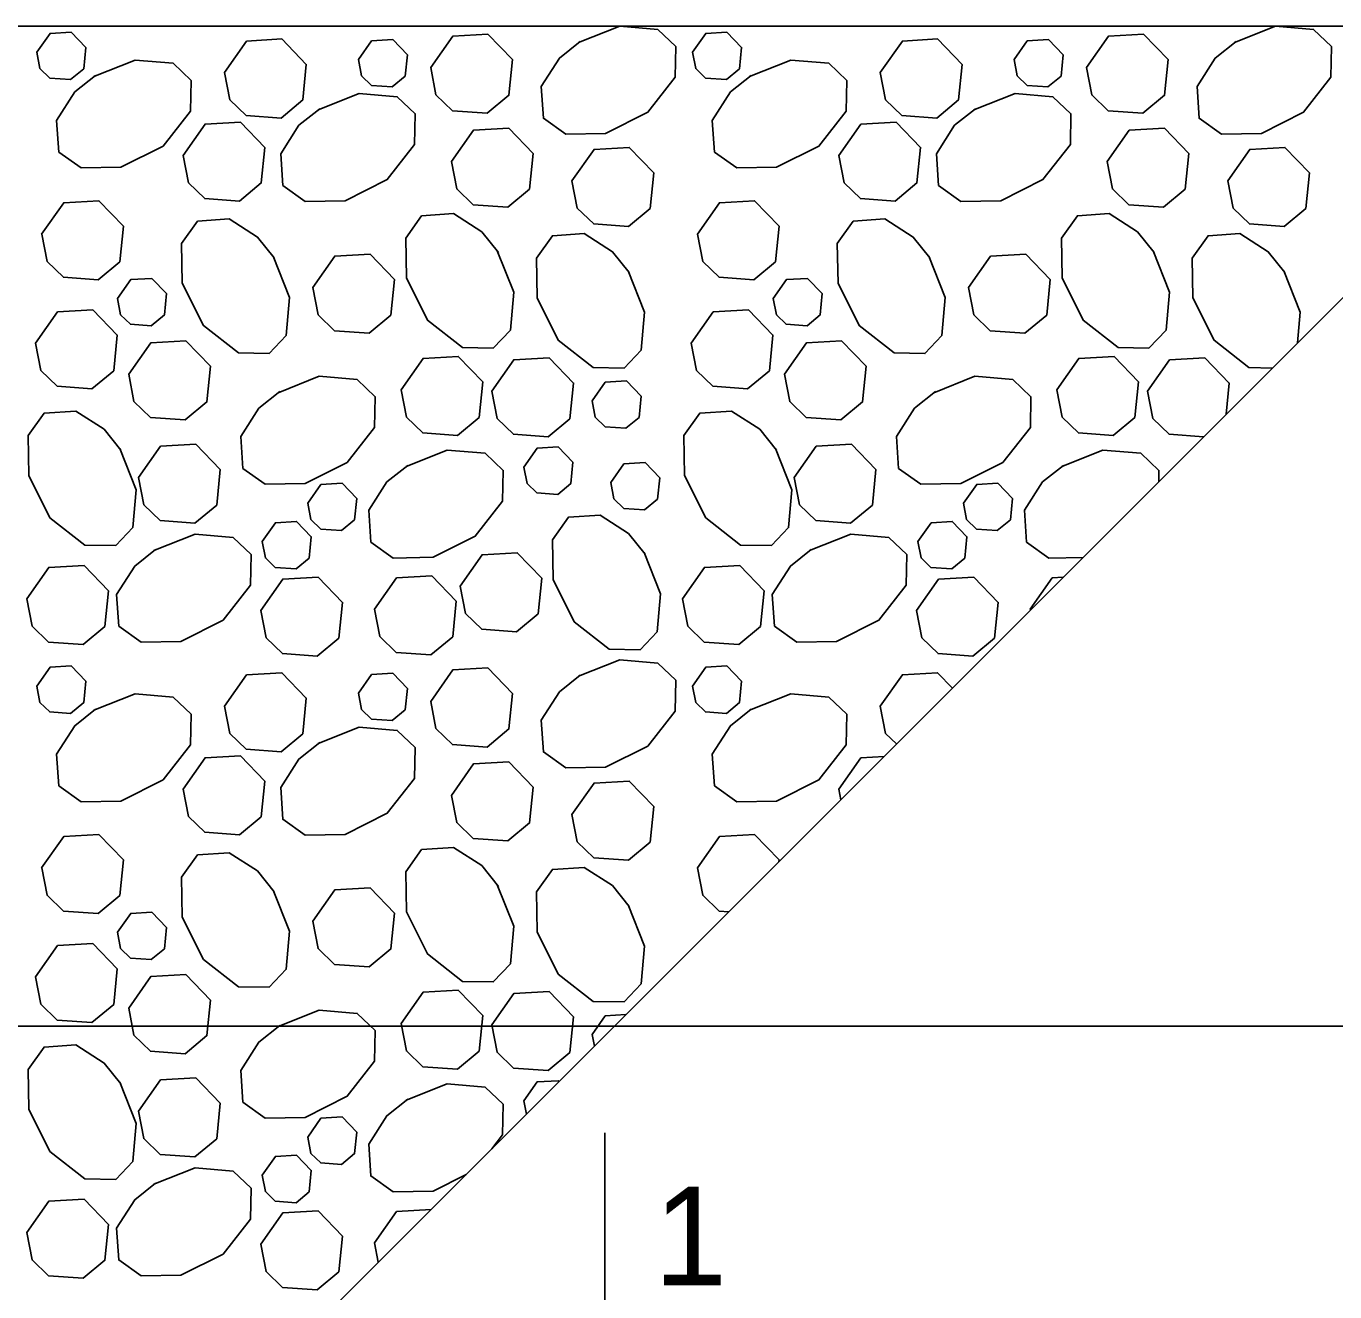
# Model space of a CAD drawing. Extents: x 636530 to 644067, y 294168 to 299122.
# Drawn here: x 639712.73 to 639752.62, y 297595.3 to 297633.88 of the extents above; entities that cross this region are included whole.
import ezdxf

# ---------------------------------------------------------------- set-up
doc = ezdxf.new("R2010")
doc.units = 0
doc.layers.add('1', color=7, linetype='Continuous')

msp = doc.modelspace()

# ---------------------------------------------------------------- linework, layer by layer
at = {"layer": '1'}
for p, q in [((639695.872, 297633.876), (639787.87, 297633.876)), ((639707.796, 297580.536), (639758.594, 297631.334)), ((639695.872, 297603.396), (639789.513, 297603.396)), ((639730.368, 297600.147), (639730.368, 297593.562))]:
    msp.add_line(p, q, dxfattribs=at)
for points in [[(639713.052, 297633.081), (639713.456, 297633.655), (639714.1, 297633.692), (639714.547, 297633.228), (639714.483, 297632.577), (639714.085, 297632.246), (639713.449, 297632.292), (639713.15, 297632.583), (639713.053, 297633.081)], [(639725.06, 297632.613), (639725.732, 297633.569), (639726.805, 297633.63), (639727.551, 297632.857), (639727.443, 297631.773), (639726.78, 297631.221), (639725.721, 297631.298), (639725.222, 297631.781), (639725.06, 297632.613)], [(639729.571, 297633.377), (639730.829, 297633.876), (639731.984, 297633.776), (639732.533, 297633.254), (639732.516, 297632.317), (639731.682, 297631.251), (639730.394, 297630.607), (639729.18, 297630.586), (639728.497, 297631.072), (639728.432, 297632.038), (639728.987, 297632.903), (639729.622, 297633.41)], [(639733.041, 297633.081), (639733.444, 297633.655), (639734.088, 297633.692), (639734.536, 297633.228), (639734.471, 297632.577), (639734.073, 297632.246), (639733.437, 297632.292), (639733.138, 297632.583), (639733.041, 297633.081)], [(639745.048, 297632.613), (639745.72, 297633.569), (639746.794, 297633.63), (639747.54, 297632.857), (639747.432, 297631.773), (639746.769, 297631.221), (639745.709, 297631.298), (639745.21, 297631.781), (639745.049, 297632.613)], [(639749.559, 297633.377), (639750.817, 297633.876), (639751.972, 297633.776), (639752.521, 297633.254), (639752.504, 297632.317), (639751.671, 297631.251), (639750.383, 297630.607), (639749.169, 297630.586), (639748.486, 297631.072), (639748.421, 297632.038), (639748.975, 297632.903), (639749.61, 297633.41)], [(639718.777, 297632.467), (639719.45, 297633.424), (639720.523, 297633.485), (639721.269, 297632.711), (639721.161, 297631.627), (639720.498, 297631.076), (639719.438, 297631.153), (639718.94, 297631.636), (639718.778, 297632.467)], [(639722.856, 297632.861), (639723.26, 297633.434), (639723.904, 297633.471), (639724.352, 297633.007), (639724.287, 297632.357), (639723.889, 297632.026), (639723.253, 297632.072), (639722.954, 297632.362), (639722.857, 297632.86)], [(639738.766, 297632.467), (639739.438, 297633.424), (639740.511, 297633.485), (639741.258, 297632.711), (639741.15, 297631.627), (639740.487, 297631.076), (639739.427, 297631.153), (639738.928, 297631.636), (639738.766, 297632.467)], [(639742.845, 297632.861), (639743.248, 297633.434), (639743.892, 297633.471), (639744.34, 297633.007), (639744.275, 297632.357), (639743.878, 297632.026), (639743.241, 297632.072), (639742.942, 297632.362), (639742.845, 297632.86)], [(639714.794, 297632.345), (639716.052, 297632.843), (639717.207, 297632.744), (639717.756, 297632.222), (639717.739, 297631.284), (639716.905, 297630.219), (639715.618, 297629.575), (639714.404, 297629.554), (639713.721, 297630.039), (639713.656, 297631.006), (639714.21, 297631.871), (639714.845, 297632.377)], [(639734.783, 297632.345), (639736.04, 297632.843), (639737.196, 297632.744), (639737.745, 297632.222), (639737.727, 297631.284), (639736.894, 297630.219), (639735.606, 297629.575), (639734.392, 297629.554), (639733.709, 297630.039), (639733.644, 297631.006), (639734.199, 297631.871), (639734.834, 297632.377)], [(639721.627, 297631.328), (639722.884, 297631.827), (639724.04, 297631.727), (639724.589, 297631.205), (639724.571, 297630.267), (639723.738, 297629.202), (639722.45, 297628.558), (639721.236, 297628.537), (639720.553, 297629.022), (639720.488, 297629.989), (639721.043, 297630.854), (639721.678, 297631.36)], [(639741.615, 297631.328), (639742.873, 297631.827), (639744.028, 297631.727), (639744.577, 297631.205), (639744.56, 297630.267), (639743.726, 297629.202), (639742.438, 297628.558), (639741.225, 297628.537), (639740.541, 297629.022), (639740.477, 297629.989), (639741.031, 297630.854), (639741.666, 297631.36)], [(639717.512, 297629.937), (639718.185, 297630.894), (639719.258, 297630.955), (639720.004, 297630.181), (639719.896, 297629.097), (639719.233, 297628.546), (639718.173, 297628.623), (639717.675, 297629.106), (639717.513, 297629.937)], [(639737.501, 297629.937), (639738.173, 297630.894), (639739.246, 297630.955), (639739.993, 297630.181), (639739.885, 297629.097), (639739.222, 297628.546), (639738.162, 297628.623), (639737.663, 297629.106), (639737.501, 297629.937)], [(639725.692, 297629.75), (639726.364, 297630.706), (639727.438, 297630.767), (639728.184, 297629.994), (639728.076, 297628.91), (639727.413, 297628.358), (639726.353, 297628.435), (639725.855, 297628.918), (639725.693, 297629.75)], [(639745.681, 297629.75), (639746.353, 297630.706), (639747.426, 297630.767), (639748.172, 297629.994), (639748.064, 297628.91), (639747.401, 297628.358), (639746.342, 297628.435), (639745.843, 297628.918), (639745.681, 297629.75)], [(639729.368, 297629.164), (639730.04, 297630.12), (639731.113, 297630.182), (639731.859, 297629.408), (639731.751, 297628.324), (639731.088, 297627.772), (639730.029, 297627.849), (639729.53, 297628.333), (639729.368, 297629.164)], [(639749.356, 297629.164), (639750.028, 297630.12), (639751.102, 297630.182), (639751.848, 297629.408), (639751.74, 297628.324), (639751.077, 297627.772), (639750.017, 297627.849), (639749.519, 297628.333), (639749.357, 297629.164)], [(639713.201, 297627.538), (639713.874, 297628.494), (639714.947, 297628.555), (639715.693, 297627.782), (639715.585, 297626.698), (639714.922, 297626.146), (639713.862, 297626.223), (639713.364, 297626.707), (639713.202, 297627.538)], [(639733.19, 297627.538), (639733.862, 297628.494), (639734.935, 297628.555), (639735.682, 297627.782), (639735.574, 297626.698), (639734.911, 297626.146), (639733.851, 297626.223), (639733.352, 297626.707), (639733.19, 297627.538)], [(639727.091, 297627.025), (639727.59, 297625.768), (639727.49, 297624.612), (639726.968, 297624.063), (639726.03, 297624.081), (639724.965, 297624.914), (639724.321, 297626.202), (639724.3, 297627.416), (639724.785, 297628.099), (639725.752, 297628.164), (639726.617, 297627.61), (639727.123, 297626.975)], [(639747.08, 297627.025), (639747.578, 297625.768), (639747.478, 297624.612), (639746.956, 297624.063), (639746.019, 297624.081), (639744.954, 297624.914), (639744.31, 297626.202), (639744.288, 297627.416), (639744.774, 297628.099), (639745.741, 297628.164), (639746.605, 297627.61), (639747.112, 297626.975)], [(639720.258, 297626.863), (639720.757, 297625.605), (639720.657, 297624.45), (639720.135, 297623.9), (639719.198, 297623.918), (639718.133, 297624.751), (639717.489, 297626.039), (639717.467, 297627.253), (639717.953, 297627.936), (639718.92, 297628.001), (639719.784, 297627.447), (639720.291, 297626.812)], [(639740.247, 297626.863), (639740.746, 297625.605), (639740.646, 297624.45), (639740.124, 297623.9), (639739.186, 297623.918), (639738.121, 297624.751), (639737.477, 297626.039), (639737.456, 297627.253), (639737.941, 297627.936), (639738.908, 297628.001), (639739.773, 297627.447), (639740.279, 297626.812)], [(639731.077, 297626.415), (639731.575, 297625.158), (639731.476, 297624.002), (639730.954, 297623.453), (639730.016, 297623.471), (639728.951, 297624.304), (639728.307, 297625.592), (639728.286, 297626.806), (639728.771, 297627.489), (639729.738, 297627.554), (639730.603, 297627), (639731.109, 297626.365)], [(639750.718, 297623.457), (639750.005, 297623.471), (639748.939, 297624.304), (639748.296, 297625.592), (639748.274, 297626.806), (639748.76, 297627.489), (639749.726, 297627.554), (639750.591, 297627), (639751.098, 297626.365)], [(639721.466, 297625.911), (639722.138, 297626.868), (639723.212, 297626.929), (639723.958, 297626.155), (639723.85, 297625.071), (639723.187, 297624.52), (639722.127, 297624.596), (639721.629, 297625.08), (639721.467, 297625.911)], [(639741.455, 297625.911), (639742.127, 297626.868), (639743.2, 297626.929), (639743.947, 297626.155), (639743.839, 297625.071), (639743.176, 297624.52), (639742.116, 297624.596), (639741.617, 297625.08), (639741.455, 297625.911)], [(639715.511, 297625.578), (639715.915, 297626.152), (639716.559, 297626.189), (639717.006, 297625.725), (639716.942, 297625.074), (639716.544, 297624.743), (639715.908, 297624.79), (639715.609, 297625.08), (639715.512, 297625.578)], [(639735.5, 297625.578), (639735.903, 297626.152), (639736.547, 297626.189), (639736.995, 297625.725), (639736.93, 297625.074), (639736.532, 297624.743), (639735.896, 297624.79), (639735.597, 297625.08), (639735.5, 297625.578)], [(639751.065, 297626.415), (639751.564, 297625.158), (639751.483, 297624.223)], [(639713.013, 297624.217), (639713.685, 297625.173), (639714.759, 297625.235), (639715.505, 297624.461), (639715.397, 297623.377), (639714.734, 297622.825), (639713.674, 297622.902), (639713.175, 297623.386), (639713.014, 297624.217)], [(639733.002, 297624.217), (639733.674, 297625.173), (639734.747, 297625.235), (639735.493, 297624.461), (639735.385, 297623.377), (639734.722, 297622.825), (639733.662, 297622.902), (639733.164, 297623.386), (639733.002, 297624.217)], [(639715.854, 297623.268), (639716.526, 297624.224), (639717.599, 297624.285), (639718.346, 297623.512), (639718.238, 297622.427), (639717.575, 297621.876), (639716.515, 297621.953), (639716.016, 297622.436), (639715.854, 297623.267)], [(639735.842, 297623.268), (639736.515, 297624.224), (639737.588, 297624.285), (639738.334, 297623.512), (639738.226, 297622.427), (639737.563, 297621.876), (639736.503, 297621.953), (639736.005, 297622.436), (639735.843, 297623.267)], [(639724.157, 297622.794), (639724.829, 297623.75), (639725.902, 297623.811), (639726.648, 297623.038), (639726.54, 297621.954), (639725.877, 297621.402), (639724.818, 297621.479), (639724.319, 297621.962), (639724.157, 297622.793)], [(639726.922, 297622.753), (639727.594, 297623.709), (639728.668, 297623.771), (639729.414, 297622.997), (639729.306, 297621.913), (639728.643, 297621.361), (639727.583, 297621.438), (639727.085, 297621.922), (639726.923, 297622.753)], [(639744.145, 297622.794), (639744.817, 297623.75), (639745.891, 297623.811), (639746.637, 297623.038), (639746.529, 297621.954), (639745.866, 297621.402), (639744.806, 297621.479), (639744.308, 297621.962), (639744.146, 297622.793)], [(639746.911, 297622.753), (639747.583, 297623.709), (639748.656, 297623.771), (639749.403, 297622.997), (639749.308, 297622.048)], [(639720.407, 297622.706), (639721.664, 297623.205), (639722.82, 297623.105), (639723.369, 297622.583), (639723.351, 297621.645), (639722.518, 297620.58), (639721.23, 297619.936), (639720.016, 297619.915), (639719.333, 297620.4), (639719.268, 297621.367), (639719.823, 297622.232), (639720.457, 297622.738)], [(639729.981, 297622.458), (639730.384, 297623.031), (639731.029, 297623.068), (639731.476, 297622.604), (639731.411, 297621.954), (639731.014, 297621.623), (639730.378, 297621.669), (639730.078, 297621.959), (639729.981, 297622.457)], [(639740.395, 297622.706), (639741.653, 297623.205), (639742.808, 297623.105), (639743.357, 297622.583), (639743.34, 297621.645), (639742.506, 297620.58), (639741.218, 297619.936), (639740.005, 297619.915), (639739.321, 297620.4), (639739.257, 297621.367), (639739.811, 297622.232), (639740.446, 297622.738)], [(639748.622, 297621.362), (639747.572, 297621.438), (639747.073, 297621.922), (639746.911, 297622.753)], [(639715.581, 297621.006), (639716.08, 297619.749), (639715.98, 297618.593), (639715.458, 297618.044), (639714.521, 297618.062), (639713.455, 297618.895), (639712.812, 297620.183), (639712.79, 297621.397), (639713.276, 297622.08), (639714.243, 297622.145), (639715.107, 297621.59), (639715.614, 297620.955)], [(639735.57, 297621.006), (639736.069, 297619.749), (639735.969, 297618.593), (639735.447, 297618.044), (639734.509, 297618.062), (639733.444, 297618.895), (639732.8, 297620.183), (639732.779, 297621.397), (639733.264, 297622.08), (639734.231, 297622.145), (639735.096, 297621.59), (639735.602, 297620.955)], [(639716.153, 297620.121), (639716.825, 297621.078), (639717.899, 297621.139), (639718.645, 297620.365), (639718.537, 297619.281), (639717.874, 297618.73), (639716.814, 297618.806), (639716.315, 297619.29), (639716.153, 297620.121)], [(639724.308, 297620.46), (639725.566, 297620.958), (639726.721, 297620.858), (639727.271, 297620.336), (639727.253, 297619.399), (639726.42, 297618.333), (639725.132, 297617.69), (639723.918, 297617.668), (639723.235, 297618.154), (639723.17, 297619.121), (639723.724, 297619.985), (639724.359, 297620.492)], [(639727.9, 297620.44), (639728.304, 297621.014), (639728.948, 297621.051), (639729.395, 297620.586), (639729.331, 297619.936), (639728.933, 297619.605), (639728.297, 297619.651), (639727.998, 297619.941), (639727.901, 297620.44)], [(639736.141, 297620.121), (639736.814, 297621.078), (639737.887, 297621.139), (639738.633, 297620.365), (639738.525, 297619.281), (639737.862, 297618.73), (639736.802, 297618.806), (639736.304, 297619.29), (639736.142, 297620.121)], [(639744.297, 297620.46), (639745.555, 297620.958), (639746.71, 297620.858), (639747.259, 297620.336), (639747.253, 297619.993)], [(639730.548, 297619.967), (639730.952, 297620.541), (639731.596, 297620.578), (639732.044, 297620.113), (639731.979, 297619.463), (639731.581, 297619.132), (639730.945, 297619.178), (639730.646, 297619.468), (639730.549, 297619.967)], [(639744.947, 297617.687), (639743.907, 297617.668), (639743.223, 297618.154), (639743.159, 297619.121), (639743.713, 297619.985), (639744.348, 297620.492)], [(639721.312, 297619.337), (639721.715, 297619.911), (639722.359, 297619.947), (639722.807, 297619.483), (639722.742, 297618.833), (639722.344, 297618.502), (639721.708, 297618.548), (639721.409, 297618.838), (639721.312, 297619.337)], [(639741.3, 297619.337), (639741.704, 297619.911), (639742.348, 297619.947), (639742.795, 297619.483), (639742.731, 297618.833), (639742.333, 297618.502), (639741.697, 297618.548), (639741.398, 297618.838), (639741.301, 297619.337)], [(639731.564, 297617.834), (639732.063, 297616.576), (639731.963, 297615.421), (639731.441, 297614.872), (639730.504, 297614.889), (639729.438, 297615.723), (639728.795, 297617.011), (639728.773, 297618.224), (639729.259, 297618.908), (639730.226, 297618.972), (639731.09, 297618.418), (639731.597, 297617.783)], [(639719.925, 297618.17), (639720.328, 297618.744), (639720.972, 297618.781), (639721.42, 297618.317), (639721.355, 297617.666), (639720.957, 297617.335), (639720.321, 297617.381), (639720.022, 297617.671), (639719.925, 297618.17)], [(639739.913, 297618.17), (639740.317, 297618.744), (639740.961, 297618.781), (639741.408, 297618.317), (639741.344, 297617.666), (639740.946, 297617.335), (639740.31, 297617.381), (639740.011, 297617.671), (639739.914, 297618.17)], [(639716.623, 297617.898), (639717.881, 297618.396), (639719.036, 297618.296), (639719.585, 297617.774), (639719.567, 297616.837), (639718.734, 297615.772), (639717.446, 297615.128), (639716.232, 297615.106), (639715.549, 297615.592), (639715.484, 297616.559), (639716.039, 297617.423), (639716.674, 297617.93)], [(639736.611, 297617.898), (639737.869, 297618.396), (639739.024, 297618.296), (639739.573, 297617.774), (639739.556, 297616.837), (639738.722, 297615.772), (639737.435, 297615.128), (639736.221, 297615.106), (639735.538, 297615.592), (639735.473, 297616.559), (639736.027, 297617.423), (639736.662, 297617.93)], [(639725.956, 297616.809), (639726.628, 297617.766), (639727.701, 297617.827), (639728.448, 297617.053), (639728.34, 297615.969), (639727.676, 297615.418), (639726.617, 297615.495), (639726.118, 297615.978), (639725.956, 297616.809)], [(639712.746, 297616.423), (639713.418, 297617.38), (639714.492, 297617.441), (639715.238, 297616.667), (639715.13, 297615.583), (639714.467, 297615.032), (639713.407, 297615.108), (639712.908, 297615.592), (639712.747, 297616.423)], [(639732.734, 297616.423), (639733.407, 297617.38), (639734.48, 297617.441), (639735.226, 297616.667), (639735.118, 297615.583), (639734.455, 297615.032), (639733.395, 297615.108), (639732.897, 297615.592), (639732.735, 297616.423)], [(639719.88, 297616.069), (639720.552, 297617.025), (639721.626, 297617.086), (639722.372, 297616.313), (639722.264, 297615.228), (639721.601, 297614.677), (639720.541, 297614.754), (639720.042, 297615.237), (639719.881, 297616.068)], [(639723.348, 297616.108), (639724.021, 297617.064), (639725.094, 297617.126), (639725.84, 297616.352), (639725.732, 297615.268), (639725.069, 297614.716), (639724.009, 297614.793), (639723.511, 297615.277), (639723.349, 297616.108)], [(639739.868, 297616.069), (639740.541, 297617.025), (639741.614, 297617.086), (639742.36, 297616.313), (639742.252, 297615.228), (639741.589, 297614.677), (639740.529, 297614.754), (639740.031, 297615.237), (639739.869, 297616.068)], [(639743.337, 297616.108), (639744.009, 297617.064), (639744.343, 297617.083)], [(639743.343, 297616.083), (639743.338, 297616.108)], [(639729.571, 297614.063), (639730.829, 297614.561), (639731.984, 297614.462), (639732.533, 297613.94), (639732.516, 297613.002), (639731.682, 297611.937), (639730.394, 297611.293), (639729.18, 297611.272), (639728.497, 297611.757), (639728.432, 297612.724), (639728.987, 297613.589), (639729.622, 297614.095)], [(639713.052, 297613.767), (639713.456, 297614.341), (639714.1, 297614.377), (639714.547, 297613.913), (639714.483, 297613.263), (639714.085, 297612.932), (639713.449, 297612.978), (639713.15, 297613.268), (639713.053, 297613.767)], [(639718.777, 297613.153), (639719.45, 297614.109), (639720.523, 297614.171), (639721.269, 297613.397), (639721.161, 297612.313), (639720.498, 297611.761), (639719.438, 297611.838), (639718.94, 297612.322), (639718.778, 297613.153)], [(639722.856, 297613.546), (639723.26, 297614.12), (639723.904, 297614.157), (639724.352, 297613.692), (639724.287, 297613.042), (639723.889, 297612.711), (639723.253, 297612.757), (639722.954, 297613.047), (639722.857, 297613.546)], [(639725.06, 297613.298), (639725.732, 297614.255), (639726.805, 297614.316), (639727.551, 297613.542), (639727.443, 297612.458), (639726.78, 297611.907), (639725.721, 297611.983), (639725.222, 297612.467), (639725.06, 297613.298)], [(639733.041, 297613.767), (639733.444, 297614.341), (639734.088, 297614.377), (639734.536, 297613.913), (639734.471, 297613.263), (639734.073, 297612.932), (639733.437, 297612.978), (639733.138, 297613.268), (639733.041, 297613.767)], [(639738.766, 297613.153), (639739.438, 297614.109), (639740.511, 297614.171), (639740.963, 297613.703)], [(639714.794, 297613.03), (639716.052, 297613.529), (639717.207, 297613.429), (639717.756, 297612.907), (639717.739, 297611.97), (639716.905, 297610.904), (639715.618, 297610.26), (639714.404, 297610.239), (639713.721, 297610.725), (639713.656, 297611.691), (639714.21, 297612.556), (639714.845, 297613.063)], [(639734.783, 297613.03), (639736.04, 297613.529), (639737.196, 297613.429), (639737.745, 297612.907), (639737.727, 297611.97), (639736.894, 297610.904), (639735.606, 297610.26), (639734.392, 297610.239), (639733.709, 297610.725), (639733.644, 297611.691), (639734.199, 297612.556), (639734.834, 297613.063)], [(639739.26, 297612), (639738.928, 297612.322), (639738.766, 297613.153)], [(639721.627, 297612.014), (639722.884, 297612.512), (639724.04, 297612.412), (639724.589, 297611.89), (639724.571, 297610.953), (639723.738, 297609.888), (639722.45, 297609.244), (639721.236, 297609.222), (639720.553, 297609.708), (639720.488, 297610.675), (639721.043, 297611.539), (639721.678, 297612.046)], [(639717.512, 297610.623), (639718.185, 297611.579), (639719.258, 297611.641), (639720.004, 297610.867), (639719.896, 297609.783), (639719.233, 297609.231), (639718.173, 297609.308), (639717.675, 297609.792), (639717.513, 297610.623)], [(639725.692, 297610.435), (639726.364, 297611.392), (639727.438, 297611.453), (639728.184, 297610.679), (639728.076, 297609.595), (639727.413, 297609.044), (639726.353, 297609.12), (639725.855, 297609.604), (639725.693, 297610.435)], [(639737.501, 297610.623), (639738.173, 297611.579), (639738.88, 297611.62)], [(639729.368, 297609.85), (639730.04, 297610.806), (639731.113, 297610.867), (639731.859, 297610.094), (639731.751, 297609.01), (639731.088, 297608.458), (639730.029, 297608.535), (639729.53, 297609.018), (639729.368, 297609.849)], [(639737.564, 297610.303), (639737.501, 297610.623)], [(639713.201, 297608.223), (639713.874, 297609.18), (639714.947, 297609.241), (639715.693, 297608.467), (639715.585, 297607.383), (639714.922, 297606.832), (639713.862, 297606.908), (639713.364, 297607.392), (639713.202, 297608.223)], [(639733.19, 297608.223), (639733.862, 297609.18), (639734.935, 297609.241), (639735.682, 297608.467), (639735.677, 297608.417)], [(639720.258, 297607.548), (639720.757, 297606.291), (639720.657, 297605.135), (639720.135, 297604.586), (639719.198, 297604.604), (639718.133, 297605.437), (639717.489, 297606.725), (639717.467, 297607.939), (639717.953, 297608.622), (639718.92, 297608.686), (639719.784, 297608.132), (639720.291, 297607.497)], [(639727.091, 297607.711), (639727.59, 297606.453), (639727.49, 297605.298), (639726.968, 297604.749), (639726.03, 297604.766), (639724.965, 297605.6), (639724.321, 297606.888), (639724.3, 297608.101), (639724.785, 297608.785), (639725.752, 297608.849), (639726.617, 297608.295), (639727.123, 297607.66)], [(639731.077, 297607.101), (639731.575, 297605.843), (639731.476, 297604.688), (639730.954, 297604.139), (639730.016, 297604.156), (639728.951, 297604.99), (639728.307, 297606.278), (639728.286, 297607.491), (639728.771, 297608.175), (639729.738, 297608.239), (639730.603, 297607.685), (639731.109, 297607.05)], [(639734.147, 297606.887), (639733.851, 297606.908), (639733.352, 297607.392), (639733.19, 297608.223)], [(639721.466, 297606.597), (639722.138, 297607.553), (639723.212, 297607.614), (639723.958, 297606.841), (639723.85, 297605.757), (639723.187, 297605.205), (639722.127, 297605.282), (639721.629, 297605.765), (639721.467, 297606.597)], [(639715.511, 297606.264), (639715.915, 297606.838), (639716.559, 297606.875), (639717.006, 297606.41), (639716.942, 297605.76), (639716.544, 297605.429), (639715.908, 297605.475), (639715.609, 297605.765), (639715.512, 297606.264)], [(639713.013, 297604.903), (639713.685, 297605.859), (639714.759, 297605.92), (639715.505, 297605.147), (639715.397, 297604.062), (639714.734, 297603.511), (639713.674, 297603.588), (639713.175, 297604.071), (639713.014, 297604.902)], [(639715.854, 297603.953), (639716.526, 297604.909), (639717.599, 297604.971), (639718.346, 297604.197), (639718.238, 297603.113), (639717.575, 297602.561), (639716.515, 297602.638), (639716.016, 297603.122), (639715.854, 297603.953)], [(639724.157, 297603.479), (639724.829, 297604.436), (639725.902, 297604.497), (639726.648, 297603.723), (639726.54, 297602.639), (639725.877, 297602.088), (639724.818, 297602.164), (639724.319, 297602.648), (639724.157, 297603.479)], [(639726.922, 297603.438), (639727.594, 297604.395), (639728.668, 297604.456), (639729.414, 297603.682), (639729.306, 297602.598), (639728.643, 297602.047), (639727.583, 297602.124), (639727.085, 297602.607), (639726.923, 297603.438)], [(639720.407, 297603.392), (639721.664, 297603.89), (639722.82, 297603.79), (639723.369, 297603.268), (639723.351, 297602.331), (639722.518, 297601.266), (639721.23, 297600.622), (639720.016, 297600.6), (639719.333, 297601.086), (639719.268, 297602.053), (639719.823, 297602.917), (639720.457, 297603.424)], [(639729.981, 297603.143), (639730.384, 297603.717), (639731.013, 297603.753)], [(639730.05, 297602.79), (639729.981, 297603.143)], [(639715.581, 297601.692), (639716.08, 297600.434), (639715.98, 297599.279), (639715.458, 297598.73), (639714.521, 297598.747), (639713.455, 297599.581), (639712.812, 297600.868), (639712.79, 297602.082), (639713.276, 297602.765), (639714.243, 297602.83), (639715.107, 297602.276), (639715.614, 297601.641)], [(639716.153, 297600.807), (639716.825, 297601.763), (639717.899, 297601.824), (639718.645, 297601.051), (639718.537, 297599.967), (639717.874, 297599.415), (639716.814, 297599.492), (639716.315, 297599.975), (639716.153, 297600.807)], [(639727.9, 297601.125), (639728.304, 297601.699), (639728.948, 297601.736), (639728.972, 297601.711)], [(639724.308, 297601.145), (639725.566, 297601.644), (639726.721, 297601.544), (639727.271, 297601.022), (639727.253, 297600.084), (639726.926, 297599.666)], [(639726.138, 297598.878), (639725.132, 297598.375), (639723.918, 297598.354), (639723.235, 297598.839), (639723.17, 297599.806), (639723.724, 297600.671), (639724.359, 297601.177)], [(639727.98, 297600.72), (639727.901, 297601.125)], [(639721.312, 297600.022), (639721.715, 297600.596), (639722.359, 297600.633), (639722.807, 297600.169), (639722.742, 297599.518), (639722.344, 297599.187), (639721.708, 297599.233), (639721.409, 297599.523), (639721.312, 297600.022)], [(639719.925, 297598.856), (639720.328, 297599.43), (639720.972, 297599.466), (639721.42, 297599.002), (639721.355, 297598.352), (639720.957, 297598.021), (639720.321, 297598.067), (639720.022, 297598.357), (639719.925, 297598.856)], [(639716.623, 297598.583), (639717.881, 297599.082), (639719.036, 297598.982), (639719.585, 297598.46), (639719.567, 297597.522), (639718.734, 297596.457), (639717.446, 297595.813), (639716.232, 297595.792), (639715.549, 297596.277), (639715.484, 297597.244), (639716.039, 297598.109), (639716.674, 297598.615)], [(639712.746, 297597.109), (639713.418, 297598.065), (639714.492, 297598.126), (639715.238, 297597.353), (639715.13, 297596.269), (639714.467, 297595.717), (639713.407, 297595.794), (639712.908, 297596.277), (639712.747, 297597.109)], [(639719.88, 297596.754), (639720.552, 297597.71), (639721.626, 297597.772), (639722.372, 297596.998), (639722.264, 297595.914), (639721.601, 297595.362), (639720.541, 297595.439), (639720.042, 297595.923), (639719.881, 297596.754)], [(639723.348, 297596.794), (639724.021, 297597.75), (639725.07, 297597.81)], [(639723.464, 297596.204), (639723.349, 297596.793)]]:
    msp.add_lwpolyline(points, dxfattribs=at)

# ---------------------------------------------------------------- texts
msp.add_text('1', height=3, dxfattribs=at).set_placement((639731.869, 297595.505))

doc.saveas('drawing.dxf')
